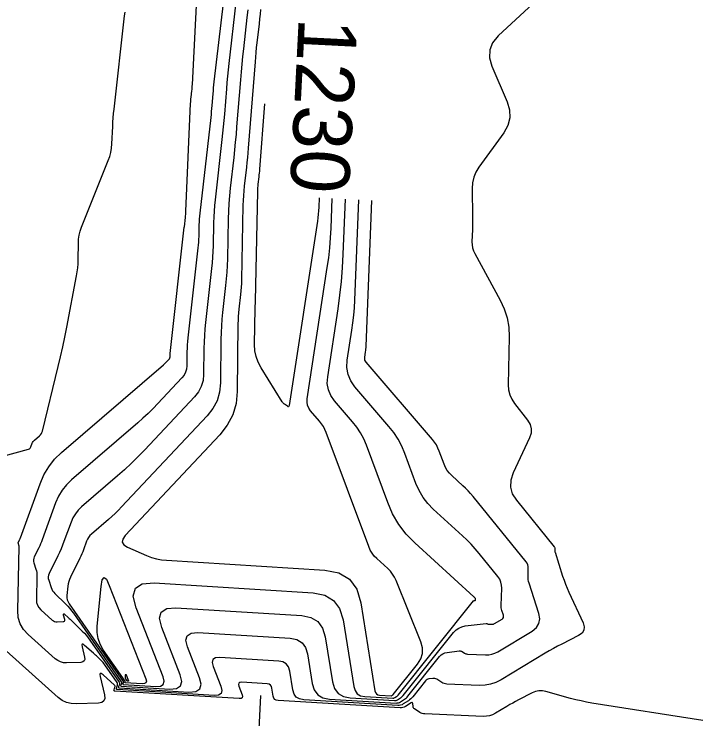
# Model space of a CAD drawing. Extents: x 658976 to 668726, y 639543 to 647196.
# Drawn here: x 663156.3 to 663226.6, y 642439.3 to 642511.3 of the extents above; entities that cross this region are included whole.
import ezdxf

# ---------------------------------------------------------------- set-up
doc = ezdxf.new("R2010")
doc.units = 0
for name, color, linetype in [('Ex_Contour Labels', 7, 'Continuous'), ('Ex_Major Contours', 7, 'Continuous'), ('Ex_Minor Contours', 7, 'Continuous'), ('R_Water', 7, 'Continuous')]:
    doc.layers.add(name, color=color, linetype=linetype)

msp = doc.modelspace()

# ---------------------------------------------------------------- linework, layer by layer
at = {"layer": 'Ex_Major Contours'}
for points in [[(663219.471, 642521.795), (663205.721, 642509.061), (663205.149, 642508.376), (663204.849, 642507.632), (663204.822, 642506.832), (663205.067, 642505.973), (663206.631, 642502.34), (663206.882, 642501.507), (663206.906, 642500.699), (663206.705, 642499.917), (663206.277, 642499.159), (663203.73, 642495.65), (663203.425, 642495.155), (663203.211, 642494.632), (663203.085, 642494.081), (663203.049, 642493.502), (663203.09, 642490.574), (663203.092, 642490.257), (663203.091, 642489.94), (663203.086, 642489.624), (663203.077, 642489.307), (663203.034, 642488.041), (663203.043, 642487.729), (663203.094, 642487.427), (663203.185, 642487.135), (663203.316, 642486.852), (663205.921, 642482.094), (663206.337, 642481.204), (663206.629, 642480.284), (663206.796, 642479.333), (663206.837, 642478.352), (663206.736, 642473.448), (663206.768, 642472.924), (663206.886, 642472.428), (663207.09, 642471.962), (663207.38, 642471.524), (663208.71, 642469.829), (663208.973, 642469.397), (663209.094, 642468.95), (663209.075, 642468.486), (663208.915, 642468.007), (663207.234, 642464.454), (663206.987, 642463.713), (663206.961, 642462.998), (663207.156, 642462.31), (663207.572, 642461.649), (663211.439, 642456.884), (663211.464, 642456.846), (663211.482, 642456.806), (663211.492, 642456.763), (663211.494, 642456.718), (663211.488, 642456.532), (663211.488, 642456.486), (663211.492, 642456.44), (663211.5, 642456.395), (663211.513, 642456.35), (663212.293, 642453.912), (663212.435, 642453.493), (663212.588, 642453.079), (663212.755, 642452.67), (663212.934, 642452.266), (663214.377, 642449.139), (663214.5, 642448.729), (663214.465, 642448.374), (663214.272, 642448.073), (663213.921, 642447.828), (663212.2, 642446.956), (663211.772, 642446.734), (663211.349, 642446.505), (663210.929, 642446.268), (663210.514, 642446.023), (663206.008, 642443.313), (663205.484, 642443.046), (663204.938, 642442.862), (663204.371, 642442.762), (663203.783, 642442.745), (663200.461, 642442.884), (663200.327, 642442.898), (663200.199, 642442.928), (663200.075, 642442.976), (663199.957, 642443.04), (663199.44, 642443.366), (663199.35, 642443.412), (663199.257, 642443.442), (663199.159, 642443.455), (663199.058, 642443.451), (663198.645, 642443.401), (663198.547, 642443.38), (663198.458, 642443.341), (663198.379, 642443.286), (663198.309, 642443.213), (663197.005, 642441.584), (663196.905, 642441.468), (663196.795, 642441.361), (663196.678, 642441.264), (663196.552, 642441.176), (663196.031, 642440.843), (663195.897, 642440.772), (663195.758, 642440.723), (663195.613, 642440.698), (663195.462, 642440.696), (663185.871, 642441.269), (663185.436, 642441.354), (663185.104, 642441.552), (663184.874, 642441.863), (663184.746, 642442.287), (663184.438, 642444.206), (663184.31, 642444.629), (663184.08, 642444.94), (663183.748, 642445.139), (663183.314, 642445.225), (663177.3, 642445.596), (663176.855, 642445.563), (663176.593, 642445.396), (663176.514, 642445.096), (663176.618, 642444.662), (663177.399, 642442.662), (663177.503, 642442.228), (663177.424, 642441.928), (663177.162, 642441.76), (663176.718, 642441.726), (663166.844, 642442.317), (663166.779, 642442.33), (663166.741, 642442.36), (663166.729, 642442.408), (663166.743, 642442.472), (663166.85, 642442.762), (663166.868, 642442.834), (663166.869, 642442.903), (663166.851, 642442.97), (663166.816, 642443.035), (663165.553, 642444.854), (663165.473, 642444.965), (663165.387, 642445.071), (663165.297, 642445.172), (663165.202, 642445.27), (663164.811, 642445.652), (663164.713, 642445.747), (663164.613, 642445.841), (663164.513, 642445.933), (663164.412, 642446.025), (663163.507, 642446.833), (663163.352, 642446.947), (663163.258, 642446.96), (663163.225, 642446.871), (663163.253, 642446.681), (663163.505, 642445.625), (663163.526, 642445.4), (663163.466, 642445.236), (663163.324, 642445.134), (663163.101, 642445.094), (663161.657, 642445.044), (663161.339, 642445.062), (663161.042, 642445.137), (663160.766, 642445.27), (663160.511, 642445.46), (663157.736, 642447.944), (663157.262, 642448.462), (663156.928, 642449.04), (663156.734, 642449.679), (663156.679, 642450.378), (663156.816, 642456.897), (663156.815, 642456.939), (663156.811, 642456.981), (663156.803, 642457.022), (663156.791, 642457.062), (663156.738, 642457.224), (663156.729, 642457.264), (663156.728, 642457.303), (663156.734, 642457.342), (663156.749, 642457.38), (663156.863, 642457.609), (663156.887, 642457.66), (663156.91, 642457.711), (663156.931, 642457.764), (663156.952, 642457.817), (663158.956, 642463.338), (663159.348, 642464.24), (663159.845, 642465.071), (663160.445, 642465.829), (663161.149, 642466.517), (663171.537, 642475.467), (663171.61, 642475.531), (663171.681, 642475.598), (663171.751, 642475.666), (663171.819, 642475.737), (663172.153, 642476.093), (663172.183, 642476.131), (663172.204, 642476.171), (663172.216, 642476.215), (663172.221, 642476.262), (663172.223, 642476.456), (663172.224, 642476.504), (663172.227, 642476.553), (663172.23, 642476.601), (663172.235, 642476.65), (663173.68, 642489.529), (663173.681, 642489.537), (663173.681, 642489.545), (663173.682, 642489.566), (663173.682, 642489.574), (663173.683, 642489.578), (663173.791, 642490.521), (663173.807, 642490.679), (663173.821, 642490.838), (663173.833, 642490.997), (663173.841, 642491.157), (663174.326, 642502.161), (663174.334, 642502.323), (663174.345, 642502.484), (663174.359, 642502.645), (663174.376, 642502.806), (663174.449, 642503.448), (663174.466, 642503.609), (663174.48, 642503.77), (663174.492, 642503.931), (663174.502, 642504.092), (663175.533, 642524.345)], [(663187.431, 642492.526), (663187.393, 642491.569), (663187.374, 642491.213), (663187.345, 642490.859), (663187.306, 642490.505), (663187.257, 642490.153), (663184.379, 642471.314), (663184.358, 642471.242), (663184.322, 642471.206), (663184.271, 642471.206), (663184.206, 642471.241), (663183.914, 642471.453), (663183.844, 642471.509), (663183.78, 642471.57), (663183.723, 642471.638), (663183.672, 642471.712), (663181.518, 642475.178), (663181.223, 642475.734), (663181.014, 642476.315), (663180.892, 642476.919), (663180.856, 642477.548), (663180.898, 642481.273), (663180.899, 642481.332), (663180.902, 642481.392), (663180.906, 642481.452), (663180.912, 642481.511), (663180.939, 642481.749), (663180.945, 642481.808), (663180.949, 642481.868), (663180.953, 642481.927), (663180.955, 642481.987), (663181.176, 642493.18), (663181.182, 642493.369), (663181.192, 642493.559), (663181.207, 642493.748), (663181.227, 642493.937), (663181.313, 642494.691), (663181.334, 642494.88), (663181.353, 642495.068), (663181.37, 642495.257), (663181.386, 642495.447), (663181.909, 642502.117)]]:
    msp.add_lwpolyline(points, dxfattribs=at)
msp.add_lwpolyline([(663167.851, 642443.182), (663167.849, 642443.183), (663167.849, 642443.184), (663167.851, 642443.189), (663167.85, 642443.192), (663167.704, 642443.403), (663167.683, 642443.439), (663167.669, 642443.478), (663167.663, 642443.518), (663167.663, 642443.56), (663167.69, 642443.826), (663167.698, 642443.87), (663167.709, 642443.886), (663167.725, 642443.874), (663167.744, 642443.833), (663167.988, 642443.209), (663167.992, 642443.193), (663167.989, 642443.183), (663167.98, 642443.177), (663167.964, 642443.176)], close=True, dxfattribs=at)
at = {"layer": 'Ex_Minor Contours'}
for points in [[(663177.867, 642514.46), (663176.699, 642504.369), (663176.666, 642504.068), (663176.635, 642503.766), (663176.607, 642503.465), (663176.582, 642503.163), (663176.488, 642501.955), (663176.463, 642501.653), (663176.435, 642501.351), (663176.404, 642501.05), (663176.371, 642500.748), (663175.249, 642490.955), (663175.219, 642490.661), (663175.196, 642490.367), (663175.18, 642490.072), (663175.17, 642489.777), (663175.147, 642488.594), (663175.138, 642488.299), (663175.122, 642488.004), (663175.099, 642487.71), (663175.069, 642487.416), (663174.039, 642478.229), (663174.003, 642477.875), (663173.977, 642477.52), (663173.96, 642477.165), (663173.951, 642476.809), (663173.935, 642475.384), (663173.901, 642475.04), (663173.807, 642474.72), (663173.654, 642474.424), (663173.44, 642474.152), (663170.986, 642471.538), (663170.489, 642471.022), (663169.98, 642470.521), (663169.457, 642470.033), (663168.92, 642469.558), (663162.171, 642463.743), (663161.647, 642463.232), (663161.201, 642462.667), (663160.832, 642462.05), (663160.54, 642461.379), (663159.175, 642457.619), (663159.095, 642457.408), (663159.009, 642457.199), (663158.917, 642456.992), (663158.819, 642456.788), (663158.367, 642455.876), (663158.308, 642455.723), (663158.281, 642455.568), (663158.286, 642455.41), (663158.323, 642455.25), (663158.536, 642454.606), (663158.582, 642454.444), (663158.614, 642454.28), (663158.632, 642454.114), (663158.635, 642453.945), (663158.583, 642451.491), (663158.607, 642451.195), (663158.689, 642450.925), (663158.83, 642450.681), (663159.031, 642450.462), (663160.204, 642449.411), (663160.312, 642449.331), (663160.429, 642449.274), (663160.555, 642449.243), (663160.689, 642449.235), (663161.3, 642449.256), (663161.394, 642449.273), (663161.454, 642449.316), (663161.48, 642449.386), (663161.471, 642449.481), (663161.364, 642449.928), (663161.352, 642450.008), (663161.366, 642450.045), (663161.406, 642450.04), (663161.471, 642449.992), (663161.784, 642449.713), (663161.862, 642449.642), (663161.939, 642449.571), (663162.015, 642449.499), (663162.09, 642449.427), (663163.26, 642448.283), (663163.475, 642448.063), (663163.678, 642447.834), (663163.87, 642447.596), (663164.051, 642447.348), (663167.023, 642443.066), (663167.051, 642443.014), (663167.065, 642442.961), (663167.065, 642442.905), (663167.05, 642442.848), (663166.964, 642442.614), (663166.953, 642442.563), (663166.963, 642442.525), (663166.993, 642442.501), (663167.045, 642442.49), (663174.152, 642442.064), (663174.849, 642442.118), (663175.259, 642442.381), (663175.383, 642442.852), (663175.22, 642443.531), (663173.996, 642446.667), (663173.833, 642447.346), (663173.957, 642447.817), (663174.367, 642448.078), (663175.064, 642448.131), (663184.49, 642447.549), (663185.17, 642447.414), (663185.691, 642447.103), (663186.051, 642446.615), (663186.252, 642445.951), (663186.735, 642442.944), (663186.935, 642442.28), (663187.296, 642441.793), (663187.816, 642441.483), (663188.496, 642441.349), (663195.291, 642440.943), (663195.41, 642440.945), (663195.525, 642440.965), (663195.634, 642441.003), (663195.739, 642441.059), (663196.149, 642441.321), (663196.249, 642441.39), (663196.341, 642441.467), (663196.427, 642441.55), (663196.507, 642441.642), (663199.739, 642445.683), (663199.897, 642445.847), (663200.076, 642445.972), (663200.277, 642446.059), (663200.499, 642446.106), (663201.747, 642446.259), (663201.821, 642446.262), (663201.893, 642446.252), (663201.962, 642446.23), (663202.028, 642446.196), (663202.287, 642446.033), (663202.353, 642445.997), (663202.422, 642445.97), (663202.494, 642445.953), (663202.569, 642445.945), (663204.431, 642445.867), (663204.76, 642445.877), (663205.078, 642445.933), (663205.384, 642446.036), (663205.678, 642446.186), (663209.187, 642448.296), (663209.619, 642448.642), (663209.874, 642449.054), (663209.954, 642449.532), (663209.857, 642450.076), (663208.864, 642453.177), (663208.813, 642453.361), (663208.78, 642453.546), (663208.762, 642453.734), (663208.761, 642453.924), (663208.788, 642454.689), (663208.778, 642454.875), (663208.737, 642455.05), (663208.665, 642455.215), (663208.56, 642455.369), (663203.144, 642462.043), (663202.902, 642462.33), (663202.65, 642462.607), (663202.387, 642462.875), (663202.115, 642463.134), (663200.975, 642464.175), (663200.729, 642464.427), (663200.518, 642464.702), (663200.342, 642465.001), (663200.201, 642465.323), (663199.704, 642466.659), (663199.567, 642466.984), (663199.402, 642467.295), (663199.211, 642467.589), (663198.992, 642467.867), (663192.24, 642475.736), (663192.161, 642475.85), (663192.111, 642475.971), (663192.089, 642476.101), (663192.097, 642476.239), (663192.183, 642476.807), (663192.203, 642476.95), (663192.219, 642477.093), (663192.231, 642477.236), (663192.238, 642477.379), (663192.828, 642492.253)], [(663178.948, 642512.511), (663178.226, 642506.267), (663178.154, 642505.62), (663178.088, 642504.972), (663178.028, 642504.324), (663177.974, 642503.675), (663177.771, 642501.078), (663177.717, 642500.429), (663177.658, 642499.781), (663177.592, 642499.133), (663177.521, 642498.486), (663176.816, 642492.332), (663176.756, 642491.748), (663176.71, 642491.164), (663176.678, 642490.578), (663176.659, 642489.992), (663176.613, 642487.643), (663176.594, 642487.057), (663176.563, 642486.471), (663176.517, 642485.886), (663176.459, 642485.302), (663175.842, 642479.808), (663175.776, 642479.148), (663175.727, 642478.487), (663175.695, 642477.825), (663175.679, 642477.161), (663175.65, 642474.506), (663175.586, 642473.865), (663175.411, 642473.269), (663175.125, 642472.717), (663174.726, 642472.211), (663169.653, 642466.805), (663168.981, 642466.108), (663168.291, 642465.429), (663167.584, 642464.769), (663166.859, 642464.128), (663163.192, 642460.969), (663162.849, 642460.634), (663162.557, 642460.264), (663162.315, 642459.859), (663162.124, 642459.42), (663161.398, 642457.421), (663161.258, 642457.052), (663161.108, 642456.686), (663160.947, 642456.325), (663160.776, 642455.968), (663159.891, 642454.183), (663159.824, 642454.01), (663159.794, 642453.835), (663159.799, 642453.657), (663159.841, 642453.477), (663160.081, 642452.751), (663160.151, 642452.576), (663160.24, 642452.412), (663160.348, 642452.261), (663160.475, 642452.121), (663161.553, 642451.068), (663161.773, 642450.843), (663161.981, 642450.608), (663162.178, 642450.364), (663162.363, 642450.11), (663167.23, 642443.098), (663167.251, 642443.059), (663167.262, 642443.018), (663167.261, 642442.976), (663167.251, 642442.933), (663167.185, 642442.757), (663167.177, 642442.718), (663167.184, 642442.689), (663167.208, 642442.671), (663167.246, 642442.663), (663172.194, 642442.367), (663172.891, 642442.421), (663173.301, 642442.683), (663173.425, 642443.155), (663173.262, 642443.834), (663171.374, 642448.671), (663171.152, 642449.597), (663171.321, 642450.237), (663171.879, 642450.593), (663172.828, 642450.665), (663185.666, 642449.873), (663186.592, 642449.689), (663187.301, 642449.265), (663187.792, 642448.601), (663188.065, 642447.697), (663188.804, 642443.097), (663189.01, 642442.416), (663189.38, 642441.915), (663189.915, 642441.597), (663190.613, 642441.459), (663195.121, 642441.19), (663195.208, 642441.191), (663195.291, 642441.206), (663195.371, 642441.234), (663195.448, 642441.275), (663195.747, 642441.466), (663195.82, 642441.516), (663195.887, 642441.572), (663195.95, 642441.633), (663196.008, 642441.7), (663201.169, 642448.152), (663201.414, 642448.408), (663201.694, 642448.603), (663202.006, 642448.738), (663202.353, 642448.812), (663204.5, 642449.074), (663204.516, 642449.074), (663204.531, 642449.072), (663204.546, 642449.068), (663204.561, 642449.06), (663204.616, 642449.025), (663204.631, 642449.017), (663204.646, 642449.012), (663204.661, 642449.008), (663204.677, 642449.006), (663205.079, 642448.989), (663205.15, 642448.991), (663205.218, 642449.004), (663205.284, 642449.026), (663205.348, 642449.058), (663206.105, 642449.513), (663206.198, 642449.588), (663206.253, 642449.677), (663206.27, 642449.78), (663206.249, 642449.897), (663206.09, 642450.396), (663206.055, 642450.521), (663206.032, 642450.648), (663206.02, 642450.776), (663206.019, 642450.906), (663206.081, 642452.66), (663206.065, 642452.986), (663205.993, 642453.294), (663205.865, 642453.583), (663205.681, 642453.853), (663203.756, 642456.226), (663203.356, 642456.7), (663202.94, 642457.159), (663202.506, 642457.601), (663202.056, 642458.028), (663199.092, 642460.736), (663198.529, 642461.313), (663198.046, 642461.944), (663197.642, 642462.628), (663197.318, 642463.366), (663196.181, 642466.425), (663195.866, 642467.172), (663195.489, 642467.882), (663195.05, 642468.556), (663194.55, 642469.193), (663191.084, 642473.232), (663190.658, 642473.842), (663190.386, 642474.497), (663190.27, 642475.196), (663190.31, 642475.939), (663190.777, 642479.002), (663190.884, 642479.768), (663190.968, 642480.537), (663191.031, 642481.308), (663191.073, 642482.081), (663191.479, 642492.321)], [(663153.671, 642465.754), (663157.779, 642466.879), (663157.864, 642466.912), (663157.935, 642466.962), (663157.99, 642467.028), (663158.03, 642467.111), (663158.162, 642467.473), (663158.2, 642467.56), (663158.248, 642467.64), (663158.306, 642467.713), (663158.374, 642467.78), (663158.901, 642468.234), (663159.004, 642468.337), (663159.088, 642468.452), (663159.152, 642468.578), (663159.197, 642468.716), (663160.818, 642475.299), (663161.057, 642476.3), (663161.282, 642477.304), (663161.494, 642478.31), (663161.691, 642479.32), (663162.682, 642484.563), (663162.75, 642484.977), (663162.801, 642485.392), (663162.832, 642485.809), (663162.846, 642486.227), (663162.863, 642487.906), (663162.887, 642488.322), (663162.948, 642488.731), (663163.047, 642489.131), (663163.185, 642489.525), (663165.923, 642496.341), (663166.069, 642496.755), (663166.179, 642497.177), (663166.253, 642497.607), (663166.291, 642498.045), (663166.369, 642499.812), (663166.392, 642500.253), (663166.423, 642500.694), (663166.461, 642501.135), (663166.507, 642501.574), (663167.589, 642511.133), (663167.628, 642511.5)], [(663180.16, 642511.724), (663180.072, 642510.932), (663179.706, 642507.764), (663179.618, 642506.972), (663179.537, 642506.179), (663179.464, 642505.385), (663179.398, 642504.591), (663179.021, 642499.776), (663178.956, 642498.993), (663178.884, 642498.211), (663178.805, 642497.429), (663178.719, 642496.648), (663178.362, 642493.525), (663178.281, 642492.744), (663178.22, 642491.961), (663178.176, 642491.177), (663178.152, 642490.392), (663178.071, 642486.313), (663178.049, 642485.625), (663178.012, 642484.937), (663177.959, 642484.251), (663177.89, 642483.566), (663177.583, 642480.826), (663177.515, 642480.141), (663177.464, 642479.454), (663177.43, 642478.767), (663177.414, 642478.078), (663177.364, 642473.629), (663177.271, 642472.69), (663177.015, 642471.818), (663176.596, 642471.011), (663176.013, 642470.27), (663167.276, 642460.961), (663166.958, 642460.631), (663166.631, 642460.309), (663166.296, 642459.996), (663165.952, 642459.692), (663164.214, 642458.195), (663164.052, 642458.036), (663163.913, 642457.861), (663163.798, 642457.669), (663163.708, 642457.461), (663163.393, 642456.594), (663163.311, 642456.379), (663163.224, 642456.166), (663163.13, 642455.956), (663163.031, 642455.748), (663162.054, 642453.778), (663161.959, 642453.562), (663161.884, 642453.34), (663161.83, 642453.112), (663161.796, 642452.879), (663161.702, 642451.932), (663161.699, 642451.701), (663161.735, 642451.48), (663161.811, 642451.269), (663161.926, 642451.069), (663167.437, 642443.129), (663167.451, 642443.103), (663167.458, 642443.075), (663167.458, 642443.047), (663167.451, 642443.018), (663167.407, 642442.899), (663167.401, 642442.873), (663167.406, 642442.854), (663167.422, 642442.842), (663167.448, 642442.836), (663170.784, 642442.636), (663171.254, 642442.673), (663171.531, 642442.85), (663171.614, 642443.168), (663171.504, 642443.626), (663168.752, 642450.676), (663168.471, 642451.847), (663168.684, 642452.658), (663169.392, 642453.109), (663170.592, 642453.2), (663186.842, 642452.197), (663188.014, 642451.964), (663188.911, 642451.427), (663189.533, 642450.587), (663189.879, 642449.443), (663190.971, 642442.638), (663191.101, 642442.209), (663191.334, 642441.894), (663191.671, 642441.693), (663192.111, 642441.607), (663194.95, 642441.437), (663195.005, 642441.438), (663195.058, 642441.447), (663195.108, 642441.464), (663195.156, 642441.49), (663195.345, 642441.611), (663195.39, 642441.642), (663195.433, 642441.678), (663195.473, 642441.716), (663195.509, 642441.758), (663203.191, 642451.362), (663203.206, 642451.378), (663203.224, 642451.39), (663203.244, 642451.398), (663203.265, 642451.403), (663203.36, 642451.415), (663203.379, 642451.419), (663203.392, 642451.429), (663203.401, 642451.444), (663203.404, 642451.463), (663203.407, 642451.549), (663203.406, 642451.57), (663203.401, 642451.589), (663203.393, 642451.608), (663203.381, 642451.625), (663203.31, 642451.714), (663203.293, 642451.734), (663203.275, 642451.753), (663203.257, 642451.772), (663203.238, 642451.79), (663197.208, 642457.298), (663196.328, 642458.2), (663195.573, 642459.186), (663194.942, 642460.256), (663194.436, 642461.409), (663192.26, 642467.262), (663191.988, 642467.907), (663191.662, 642468.52), (663191.283, 642469.102), (663190.851, 642469.652), (663189.016, 642471.792), (663188.628, 642472.347), (663188.381, 642472.942), (663188.275, 642473.578), (663188.311, 642474.254), (663189.371, 642481.196), (663189.564, 642482.587), (663189.718, 642483.982), (663189.832, 642485.38), (663189.907, 642486.783), (663190.13, 642492.39)], [(663181.456, 642511.772), (663181.411, 642511.284), (663181.361, 642510.796), (663181.307, 642510.309), (663181.082, 642508.361), (663181.028, 642507.874), (663180.978, 642507.386), (663180.933, 642506.898), (663180.893, 642506.41), (663180.203, 642497.611), (663180.163, 642497.125), (663180.119, 642496.64), (663180.07, 642496.154), (663180.016, 642495.669), (663179.794, 642493.731), (663179.744, 642493.246), (663179.706, 642492.76), (663179.679, 642492.273), (663179.664, 642491.786), (663179.513, 642484.15), (663179.501, 642483.776), (663179.481, 642483.403), (663179.452, 642483.03), (663179.414, 642482.657), (663179.247, 642481.169), (663179.21, 642480.796), (663179.183, 642480.423), (663179.164, 642480.05), (663179.156, 642479.676), (663179.078, 642472.751), (663178.956, 642471.516), (663178.619, 642470.367), (663178.067, 642469.304), (663177.299, 642468.329), (663167.644, 642458.042), (663167.388, 642457.678), (663167.344, 642457.357), (663167.511, 642457.081), (663167.891, 642456.848), (663169.833, 642456.005), (663170.324, 642455.816), (663170.826, 642455.672), (663171.338, 642455.573), (663171.861, 642455.518), (663188.018, 642454.521), (663189.436, 642454.239), (663190.522, 642453.59), (663191.274, 642452.573), (663191.692, 642451.188), (663193.139, 642442.179), (663193.192, 642442.002), (663193.288, 642441.872), (663193.427, 642441.79), (663193.609, 642441.754), (663194.78, 642441.684), (663194.802, 642441.684), (663194.824, 642441.688), (663194.845, 642441.695), (663194.865, 642441.706), (663194.943, 642441.756), (663194.961, 642441.769), (663194.979, 642441.783), (663194.995, 642441.799), (663195.01, 642441.816), (663197.481, 642444.905), (663197.814, 642445.438), (663197.981, 642445.995), (663197.981, 642446.577), (663197.815, 642447.183), (663195.287, 642453.449), (663195.128, 642453.789), (663194.934, 642454.105), (663194.706, 642454.397), (663194.443, 642454.665), (663193.322, 642455.688), (663193.061, 642455.956), (663192.836, 642456.25), (663192.649, 642456.568), (663192.498, 642456.911), (663188.167, 642468.562), (663188.033, 642468.879), (663187.873, 642469.18), (663187.686, 642469.466), (663187.474, 642469.737), (663186.572, 642470.789), (663186.381, 642471.061), (663186.26, 642471.354), (663186.208, 642471.667), (663186.225, 642471.999), (663188.274, 642485.41), (663188.413, 642486.414), (663188.524, 642487.421), (663188.607, 642488.431), (663188.661, 642489.443), (663188.78, 642492.458)], [(663226.606, 642439.153), (663215.287, 642440.944), (663214.735, 642441.039), (663214.186, 642441.149), (663213.641, 642441.275), (663213.099, 642441.415), (663210.576, 642442.107), (663210.22, 642442.172), (663209.87, 642442.17), (663209.526, 642442.102), (663209.19, 642441.966), (663207.798, 642441.261), (663207.496, 642441.105), (663207.197, 642440.943), (663206.901, 642440.776), (663206.608, 642440.603), (663205.442, 642439.902), (663205.145, 642439.75), (663204.835, 642439.646), (663204.513, 642439.589), (663204.18, 642439.58), (663198.231, 642439.827), (663198.098, 642439.841), (663197.971, 642439.872), (663197.848, 642439.919), (663197.731, 642439.983), (663197.176, 642440.332), (663197.116, 642440.379), (663197.071, 642440.434), (663197.041, 642440.499), (663197.025, 642440.573), (663196.99, 642440.886), (663196.974, 642440.95), (663196.944, 642440.983), (663196.899, 642440.986), (663196.84, 642440.958), (663196.248, 642440.58), (663196.124, 642440.514), (663195.995, 642440.469), (663195.86, 642440.445), (663195.72, 642440.443), (663183.245, 642441.189), (663183.057, 642441.226), (663182.913, 642441.312), (663182.814, 642441.446), (663182.758, 642441.63), (663182.625, 642442.46), (663182.569, 642442.644), (663182.47, 642442.778), (663182.326, 642442.864), (663182.138, 642442.901), (663179.535, 642443.062), (663179.343, 642443.047), (663179.23, 642442.975), (663179.195, 642442.845), (663179.24, 642442.658), (663179.578, 642441.792), (663179.623, 642441.604), (663179.589, 642441.474), (663179.476, 642441.402), (663179.284, 642441.387), (663166.597, 642442.147), (663166.539, 642442.159), (663166.504, 642442.186), (663166.493, 642442.229), (663166.506, 642442.287), (663166.603, 642442.551), (663166.618, 642442.614), (663166.614, 642442.673), (663166.59, 642442.727), (663166.547, 642442.776), (663165.383, 642443.816), (663165.206, 642443.947), (663165.098, 642443.962), (663165.06, 642443.86), (663165.092, 642443.643), (663165.54, 642441.769), (663165.573, 642441.414), (663165.478, 642441.156), (663165.254, 642440.995), (663164.903, 642440.932), (663162.626, 642440.853), (663162.124, 642440.881), (663161.655, 642441), (663161.22, 642441.209), (663160.817, 642441.509), (663155.484, 642446.285)]]:
    msp.add_lwpolyline(points, dxfattribs=at)
msp.add_lwpolyline([(663167.636, 642443.012), (663167.628, 642443.018), (663167.625, 642443.028), (663167.628, 642443.042), (663167.651, 642443.103), (663167.655, 642443.118), (663167.655, 642443.133), (663167.651, 642443.147), (663167.644, 642443.161), (663165.407, 642446.383), (663165.086, 642446.939), (663164.876, 642447.524), (663164.775, 642448.137), (663164.785, 642448.779), (663165.188, 642452.844), (663165.307, 642453.524), (663165.485, 642453.769), (663165.723, 642453.581), (663166.021, 642452.959), (663169.746, 642443.417), (663169.803, 642443.181), (663169.76, 642443.016), (663169.617, 642442.925), (663169.374, 642442.906), (663167.649, 642443.009)], close=True, dxfattribs=at)
at = {"layer": 'R_Water'}
msp.add_line((663181.458, 642441.703), (663176.928, 642354.847), dxfattribs=at)

# ---------------------------------------------------------------- texts
at = {"layer": 'Ex_Contour Labels'}
msp.add_text('1230', height=6, rotation=267.10538, dxfattribs=at).set_placement((663185.361, 642510.988))

doc.saveas('drawing.dxf')
